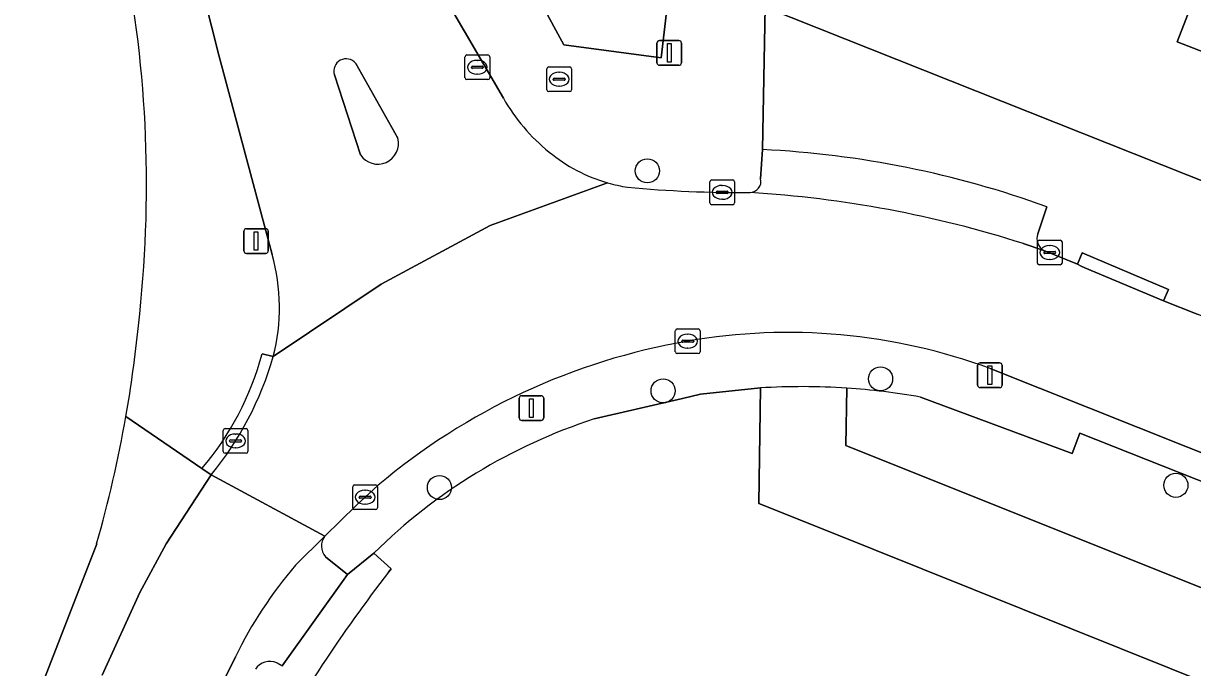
# Model space of a CAD drawing. Extents: x 161692 to 162379, y 380760 to 381678.
# Drawn here: x 161919.89 to 161967.25, y 380962.24 to 380988.33 of the extents above; entities that cross this region are included whole.
import ezdxf

# ---------------------------------------------------------------- set-up
doc = ezdxf.new("R2010")
doc.units = 0
for name, color, linetype in [('IMGEO_Boom', 7, 'Continuous'), ('IMGEO_Erf', 7, 'Continuous'), ('IMGEO_Groenvoorziening', 7, 'Continuous'), ('IMGEO_Kolk', 7, 'Continuous'), ('IMGEO_Lichtmast', 7, 'Continuous'), ('IMGEO_Pand', 7, 'Continuous'), ('IMGEO_Parkeervlak_open', 7, 'Continuous'), ('IMGEO_Rijbaan_lokaal_open', 7, 'Continuous'), ('IMGEO_Rioolput', 7, 'Continuous'), ('IMGEO_Verkeerseiland_open', 7, 'Continuous'), ('IMGEO_Voetpad_open', 7, 'Continuous')]:
    doc.layers.add(name, color=color, linetype=linetype)

msp = doc.modelspace()

# ---------------------------------------------------------------- linework, layer by layer
at = {"layer": 'IMGEO_Boom'}
for centre in [(161945.165, 380982.361), (161954.61, 380973.938), (161945.803, 380973.452), (161936.745, 380969.537), (161966.569, 380969.627)]:
    msp.add_circle(centre, 0.489, dxfattribs=at)
at = {"layer": 'IMGEO_Erf'}
for points in [[(161949.937, 380988.995), (161968.113, 380981.766), (161976.83, 381003.063), (161976.92, 381003.401), (161977.088, 381004.457), (161977.742, 381010.041), (161978.48, 381016.337), (161979.174, 381022.258)], [(161919.894, 380959.612), (161922.862, 380967.263)]]:
    msp.add_lwpolyline(points, dxfattribs=at)
msp.add_lwpolyline([(161969.291, 380996.198), (161969.593, 380998.728), (161974.334, 380998.163), (161973.383, 380995.711), (161969.761, 380986.373), (161966.628, 380987.588), (161968.991, 380993.681)], close=True, dxfattribs=at)
for centre, radius, start, end in [((161875.61, 380981.785), 49.271, 353.3566, 11.2506), ((161875.393, 380980.946), 49.397, 350.0516, 354.3527), ((161875.059, 380980.975), 49.73, 343.9944, 350.0846)]:
    msp.add_arc(centre, radius, start, end, dxfattribs=at)
at = {"layer": 'IMGEO_Groenvoorziening'}
msp.add_lwpolyline([(161936.683, 380996.851), (161941.788, 380987.461), (161945.725, 380986.932), (161946.09, 380990.07), (161947.761, 381004.439), (161945.724, 381004.682), (161944.504, 381002.998), (161943.607, 381002.228)], close=True, dxfattribs=at)
for points in [[(162017.678, 380935.669), (162012.798, 380951.974), (162004.658, 380955.204), (162004.315, 380955.34), (162000, 380956.958), (161995.135, 380958.886), (161996.826, 380953.786), (161998.268, 380949.439), (161976.13, 380958.282), (161972.334, 380959.806), (161952.35, 380967.817), (161949.675, 380968.888), (161949.741, 380973.571), (161947.324, 380973.318), (161946.586, 380973.146), (161943.009, 380972.315)], [(161949.741, 380973.571), (161949.675, 380968.888), (161952.35, 380967.817), (161972.334, 380959.806), (161976.13, 380958.282), (161998.268, 380949.439), (161996.826, 380953.786), (161953.209, 380971.244), (161953.242, 380973.561)], [(161953.242, 380973.561), (161953.209, 380971.244), (161996.826, 380953.786), (161995.135, 380958.886), (161962.683, 380971.744), (161962.366, 380970.919), (161956.227, 380973.198)], [(161934.09, 380966.882), (161934.788, 380966.248), (161934.734, 380966.179), (161934.681, 380966.109)]]:
    msp.add_lwpolyline(points, dxfattribs=at)
for centre, radius, start, end in [((161951.412, 380945.737), 27.884, 86.237, 93.4356), ((161951.388, 380945.864), 27.759, 79.9616, 86.1713), ((161950.077, 380950.674), 22.766, 108.0877, 134.6076), ((161986.989, 380925.932), 65.957, 142.47282, 150.49493)]:
    msp.add_arc(centre, radius, start, end, dxfattribs=at)
at = {"layer": 'IMGEO_Kolk'}
for p, q in [((161937.779, 380986.129), (161937.779, 380986.981)), ((161937.854, 380987.055), (161938.706, 380987.055)), ((161938.081, 380986.598), (161938.479, 380986.598)), ((161938.267, 380986.835), (161938.292, 380986.835)), ((161938.78, 380986.981), (161938.78, 380986.129)), ((161938.038, 380986.549), (161938.038, 380986.561)), ((161938.476, 380986.512), (161938.078, 380986.512)), ((161938.29, 380986.275), (161938.265, 380986.275)), ((161938.522, 380986.561), (161938.522, 380986.549)), ((161938.706, 380986.055), (161937.854, 380986.055)), ((161947.695, 380981.064), (161947.695, 380981.916)), ((161947.77, 380981.99), (161948.622, 380981.99)), ((161948.696, 380981.916), (161948.696, 380981.064)), ((161947.954, 380981.484), (161947.954, 380981.496)), ((161948.392, 380981.447), (161947.994, 380981.447)), ((161947.997, 380981.533), (161948.395, 380981.533)), ((161948.183, 380981.77), (161948.208, 380981.77)), ((161948.438, 380981.496), (161948.438, 380981.484)), ((161948.622, 380980.99), (161947.77, 380980.99)), ((161948.206, 380981.21), (161948.181, 380981.21)), ((161961.037, 380979.554), (161961.889, 380979.554)), ((161960.962, 380978.628), (161960.962, 380979.48)), ((161961.221, 380979.048), (161961.221, 380979.06)), ((161961.659, 380979.011), (161961.261, 380979.011)), ((161961.264, 380979.097), (161961.662, 380979.097)), ((161961.45, 380979.334), (161961.475, 380979.334)), ((161961.705, 380979.06), (161961.705, 380979.048)), ((161961.963, 380979.48), (161961.963, 380978.628)), ((161961.889, 380978.554), (161961.037, 380978.554)), ((161961.473, 380978.774), (161961.448, 380978.774)), ((161946.298, 380975.035), (161946.298, 380975.887)), ((161946.373, 380975.961), (161947.225, 380975.961)), ((161946.786, 380975.741), (161946.811, 380975.741)), ((161947.299, 380975.887), (161947.299, 380975.035)), ((161946.557, 380975.455), (161946.557, 380975.467)), ((161946.995, 380975.418), (161946.597, 380975.418)), ((161946.6, 380975.504), (161946.998, 380975.504)), ((161947.041, 380975.467), (161947.041, 380975.455)), ((161947.225, 380974.961), (161946.373, 380974.961)), ((161946.809, 380975.181), (161946.784, 380975.181)), ((161928.063, 380971.923), (161928.915, 380971.923)), ((161927.988, 380970.997), (161927.988, 380971.849)), ((161928.29, 380971.466), (161928.688, 380971.466)), ((161928.476, 380971.703), (161928.501, 380971.703)), ((161928.989, 380971.849), (161928.989, 380970.997)), ((161928.247, 380971.417), (161928.247, 380971.429)), ((161928.685, 380971.38), (161928.287, 380971.38)), ((161928.499, 380971.143), (161928.474, 380971.143)), ((161928.731, 380971.429), (161928.731, 380971.417)), ((161928.915, 380970.923), (161928.063, 380970.923)), ((161933.233, 380968.719), (161933.233, 380969.571)), ((161933.308, 380969.645), (161934.16, 380969.645)), ((161934.234, 380969.571), (161934.234, 380968.719)), ((161933.492, 380969.139), (161933.492, 380969.151)), ((161933.93, 380969.102), (161933.532, 380969.102)), ((161933.535, 380969.188), (161933.933, 380969.188)), ((161933.721, 380969.425), (161933.746, 380969.425)), ((161933.976, 380969.151), (161933.976, 380969.139)), ((161934.16, 380968.645), (161933.308, 380968.645)), ((161933.744, 380968.865), (161933.719, 380968.865))]:
    msp.add_line(p, q, dxfattribs=at)
for points in [[(161937.779, 380986.129), (161937.779, 380986.981)], [(161937.854, 380987.055), (161938.706, 380987.055)], [(161938.78, 380986.981), (161938.78, 380986.129)], [(161938.706, 380986.055), (161937.854, 380986.055)], [(161947.695, 380981.064), (161947.695, 380981.916)], [(161947.77, 380981.99), (161948.622, 380981.99)], [(161948.696, 380981.916), (161948.696, 380981.064)], [(161948.622, 380980.99), (161947.77, 380980.99)], [(161961.037, 380979.554), (161961.889, 380979.554)], [(161960.962, 380978.628), (161960.962, 380979.48)], [(161961.963, 380979.48), (161961.963, 380978.628)], [(161961.889, 380978.554), (161961.037, 380978.554)], [(161946.298, 380975.035), (161946.298, 380975.887)], [(161946.373, 380975.961), (161947.225, 380975.961)], [(161947.299, 380975.887), (161947.299, 380975.035)], [(161947.225, 380974.961), (161946.373, 380974.961)], [(161928.063, 380971.923), (161928.915, 380971.923)], [(161927.988, 380970.997), (161927.988, 380971.849)], [(161928.989, 380971.849), (161928.989, 380970.997)], [(161928.915, 380970.923), (161928.063, 380970.923)], [(161933.233, 380968.719), (161933.233, 380969.571)], [(161933.308, 380969.645), (161934.16, 380969.645)], [(161934.234, 380969.571), (161934.234, 380968.719)], [(161934.16, 380968.645), (161933.308, 380968.645)]]:
    msp.add_lwpolyline(points, dxfattribs=at)
for centre, radius, start, end in [((161937.856, 380986.979), 0.0765, 91.552, 178.448), ((161937.856, 380986.979), 0.0765, 91.552, 178.448), ((161938.078, 380986.558), 0.0403, 85.8775, 175.7526), ((161938.483, 380986.56), 0.0386, 1.7309, 96.639), ((161938.704, 380986.979), 0.0765, 1.552, 88.448), ((161938.704, 380986.979), 0.0765, 1.552, 88.448), ((161937.856, 380986.131), 0.0765, 181.552, 268.448), ((161937.856, 380986.131), 0.0765, 181.552, 268.448), ((161938.075, 380986.548), 0.0366, 178.938, 274.7102), ((161938.479, 380986.555), 0.043, 264.8664, 352.4533), ((161938.704, 380986.131), 0.0765, 271.552, 358.448), ((161938.704, 380986.131), 0.0765, 271.552, 358.448), ((161947.772, 380981.914), 0.0765, 91.552, 178.448), ((161947.772, 380981.914), 0.0765, 91.552, 178.448), ((161948.62, 380981.914), 0.0765, 1.552, 88.448), ((161948.62, 380981.914), 0.0765, 1.552, 88.448), ((161947.994, 380981.493), 0.0403, 85.8775, 175.7526), ((161947.991, 380981.483), 0.0366, 178.938, 274.7102), ((161948.395, 380981.49), 0.043, 264.8664, 352.4533), ((161948.399, 380981.495), 0.0386, 1.7309, 96.639), ((161947.772, 380981.066), 0.0765, 181.552, 268.448), ((161947.772, 380981.066), 0.0765, 181.552, 268.448), ((161948.62, 380981.066), 0.0765, 271.552, 358.448), ((161948.62, 380981.066), 0.0765, 271.552, 358.448), ((161961.039, 380979.478), 0.0765, 91.552, 178.448), ((161961.039, 380979.478), 0.0765, 91.552, 178.448), ((161961.887, 380979.478), 0.0765, 1.552, 88.448), ((161961.887, 380979.478), 0.0765, 1.552, 88.448), ((161961.261, 380979.057), 0.0403, 85.8775, 175.7526), ((161961.258, 380979.047), 0.0366, 178.938, 274.7102), ((161961.662, 380979.054), 0.043, 264.8664, 352.4533), ((161961.666, 380979.059), 0.0386, 1.7309, 96.639), ((161961.039, 380978.63), 0.0765, 181.552, 268.448), ((161961.039, 380978.63), 0.0765, 181.552, 268.448), ((161961.887, 380978.63), 0.0765, 271.552, 358.448), ((161961.887, 380978.63), 0.0765, 271.552, 358.448), ((161946.375, 380975.885), 0.0765, 91.552, 178.448), ((161946.375, 380975.885), 0.0765, 91.552, 178.448), ((161947.223, 380975.885), 0.0765, 1.552, 88.448), ((161947.223, 380975.885), 0.0765, 1.552, 88.448), ((161946.597, 380975.464), 0.0403, 85.8775, 175.7526), ((161946.594, 380975.454), 0.0366, 178.938, 274.7102), ((161946.998, 380975.461), 0.043, 264.8664, 352.4533), ((161947.002, 380975.466), 0.0386, 1.7309, 96.639), ((161946.375, 380975.037), 0.0765, 181.552, 268.448), ((161946.375, 380975.037), 0.0765, 181.552, 268.448), ((161947.223, 380975.037), 0.0765, 271.552, 358.448), ((161947.223, 380975.037), 0.0765, 271.552, 358.448), ((161928.065, 380971.847), 0.0765, 91.552, 178.448), ((161928.065, 380971.847), 0.0765, 91.552, 178.448), ((161928.913, 380971.847), 0.0765, 1.552, 88.448), ((161928.913, 380971.847), 0.0765, 1.552, 88.448), ((161928.287, 380971.426), 0.0403, 85.8775, 175.7526), ((161928.692, 380971.428), 0.0386, 1.7309, 96.639), ((161928.065, 380970.999), 0.0765, 181.552, 268.448), ((161928.065, 380970.999), 0.0765, 181.552, 268.448), ((161928.284, 380971.416), 0.0366, 178.938, 274.7102), ((161928.688, 380971.423), 0.043, 264.8664, 352.4533), ((161928.913, 380970.999), 0.0765, 271.552, 358.448), ((161928.913, 380970.999), 0.0765, 271.552, 358.448), ((161933.31, 380969.569), 0.0765, 91.552, 178.448), ((161933.31, 380969.569), 0.0765, 91.552, 178.448), ((161934.158, 380969.569), 0.0765, 1.552, 88.448), ((161934.158, 380969.569), 0.0765, 1.552, 88.448), ((161933.532, 380969.148), 0.0403, 85.8775, 175.7526), ((161933.529, 380969.138), 0.0366, 178.938, 274.7102), ((161933.933, 380969.145), 0.043, 264.8664, 352.4533), ((161933.937, 380969.15), 0.0386, 1.7309, 96.639), ((161933.31, 380968.721), 0.0765, 181.552, 268.448), ((161933.31, 380968.721), 0.0765, 181.552, 268.448), ((161934.158, 380968.721), 0.0765, 271.552, 358.448), ((161934.158, 380968.721), 0.0765, 271.552, 358.448)]:
    msp.add_arc(centre, radius, start, end, dxfattribs=at)
for centre, major_axis, ratio, start_param, end_param in [((161938.266, 380986.555), (-0.387, 0.002), 0.722429, 4.712389, 7.853982), ((161938.291, 380986.555), (-0.39, 0.002), 0.717154, 1.570796, 4.712389), ((161948.182, 380981.49), (-0.387, 0.002), 0.722429, 4.712389, 7.853982), ((161948.207, 380981.49), (-0.39, 0.002), 0.717154, 1.570796, 4.712389), ((161961.449, 380979.054), (-0.387, 0.002), 0.722429, 4.712389, 7.853982), ((161961.474, 380979.054), (-0.39, 0.002), 0.717154, 1.570796, 4.712389), ((161946.785, 380975.461), (-0.387, 0.002), 0.722429, 4.712389, 7.853982), ((161946.81, 380975.461), (-0.39, 0.002), 0.717154, 1.570796, 4.712389), ((161928.475, 380971.423), (-0.387, 0.002), 0.722429, 4.712389, 7.853982), ((161928.5, 380971.423), (-0.39, 0.002), 0.717154, 1.570796, 4.712389), ((161933.72, 380969.145), (-0.387, 0.002), 0.722429, 4.712389, 7.853982), ((161933.745, 380969.145), (-0.39, 0.002), 0.717154, 1.570796, 4.712389)]:
    msp.add_ellipse(centre, major_axis=major_axis, ratio=ratio, start_param=start_param, end_param=end_param, dxfattribs=at)
at = {"layer": 'IMGEO_Lichtmast'}
for p, q in [((161945.555, 380986.736), (161945.555, 380987.536)), ((161945.555, 380987.536), (161945.555, 380986.736)), ((161945.655, 380987.636), (161946.445, 380987.636)), ((161946.445, 380987.636), (161945.655, 380987.636)), ((161946.545, 380987.536), (161946.545, 380986.736)), ((161946.545, 380986.736), (161946.545, 380987.536)), ((161946.445, 380986.636), (161945.655, 380986.636)), ((161945.655, 380986.636), (161946.445, 380986.636)), ((161928.924, 380980.019), (161929.714, 380980.019)), ((161929.714, 380980.019), (161928.924, 380980.019)), ((161928.824, 380979.119), (161928.824, 380979.919)), ((161928.824, 380979.919), (161928.824, 380979.119)), ((161929.814, 380979.919), (161929.814, 380979.119)), ((161929.814, 380979.119), (161929.814, 380979.919)), ((161929.714, 380979.019), (161928.924, 380979.019)), ((161928.924, 380979.019), (161929.714, 380979.019)), ((161958.541, 380973.686), (161958.541, 380974.486)), ((161958.541, 380974.486), (161958.541, 380973.686)), ((161958.641, 380974.586), (161959.431, 380974.586)), ((161959.431, 380974.586), (161958.641, 380974.586)), ((161959.531, 380974.486), (161959.531, 380973.686)), ((161959.531, 380973.686), (161959.531, 380974.486)), ((161959.431, 380973.586), (161958.641, 380973.586)), ((161958.641, 380973.586), (161959.431, 380973.586)), ((161939.976, 380972.354), (161939.976, 380973.154)), ((161939.976, 380973.154), (161939.976, 380972.354)), ((161940.076, 380973.254), (161940.866, 380973.254)), ((161940.866, 380973.254), (161940.076, 380973.254)), ((161940.966, 380973.154), (161940.966, 380972.354)), ((161940.966, 380972.354), (161940.966, 380973.154)), ((161940.866, 380972.254), (161940.076, 380972.254)), ((161940.076, 380972.254), (161940.866, 380972.254))]:
    msp.add_line(p, q, dxfattribs=at)
for points in [[(161945.975, 380987.511), (161946.125, 380987.511), (161946.125, 380986.761), (161945.975, 380986.761), (161945.975, 380987.511)], [(161929.244, 380979.894), (161929.394, 380979.894), (161929.394, 380979.144), (161929.244, 380979.144), (161929.244, 380979.894)], [(161958.961, 380974.461), (161959.111, 380974.461), (161959.111, 380973.711), (161958.961, 380973.711), (161958.961, 380974.461)], [(161940.396, 380973.129), (161940.546, 380973.129), (161940.546, 380972.379), (161940.396, 380972.379), (161940.396, 380973.129)]]:
    msp.add_lwpolyline(points, dxfattribs=at)
for centre, start, end in [((161945.655, 380987.536), 90, 180), ((161945.655, 380987.536), 90, 180), ((161946.445, 380987.536), 0, 90), ((161946.445, 380987.536), 360, 90), ((161945.655, 380986.736), 180, 270), ((161945.655, 380986.736), 180, 270), ((161946.445, 380986.736), 270, 0), ((161946.445, 380986.736), 270, 0), ((161928.924, 380979.919), 90, 180), ((161928.924, 380979.919), 90, 180), ((161929.714, 380979.919), 0, 90), ((161929.714, 380979.919), 360, 90), ((161928.924, 380979.119), 180, 270), ((161928.924, 380979.119), 180, 270), ((161929.714, 380979.119), 270, 0), ((161929.714, 380979.119), 270, 0), ((161958.641, 380974.486), 90, 180), ((161958.641, 380974.486), 90, 180), ((161959.431, 380974.486), 0, 90), ((161959.431, 380974.486), 360, 90), ((161958.641, 380973.686), 180, 270), ((161958.641, 380973.686), 180, 270), ((161959.431, 380973.686), 270, 0), ((161959.431, 380973.686), 270, 0), ((161940.076, 380973.154), 90, 180), ((161940.076, 380973.154), 90, 180), ((161940.866, 380973.154), 0, 90), ((161940.866, 380973.154), 360, 90), ((161940.076, 380972.354), 180, 270), ((161940.076, 380972.354), 180, 270), ((161940.866, 380972.354), 270, 0), ((161940.866, 380972.354), 270, 0)]:
    msp.add_arc(centre, 0.1, start, end, dxfattribs=at)
at = {"layer": 'IMGEO_Pand'}
msp.add_lwpolyline([(161973.383, 380995.711), (161969.291, 380996.198), (161968.991, 380993.681), (161966.628, 380987.588), (161969.761, 380986.373)], close=True, dxfattribs=at)
at = {"layer": 'IMGEO_Parkeervlak_open'}
for points in [[(161949.826, 380983.222), (161949.753, 380982.04)], [(161960.979, 380979.808), (161961.345, 380980.901)], [(161960.392, 380979.413), (161961.226, 380979.141)], [(161932.107, 380967.57), (161930.917, 380966.393)], [(161930.152, 380962.436), (161930.368, 380962.322), (161933.025, 380966.011), (161932.134, 380966.733)], [(161928.479, 380962.675), (161926.561, 380958.791), (161923.57, 380952.384)]]:
    msp.add_lwpolyline(points, dxfattribs=at)
for centre, radius, start, end in [((161947.938, 380944.105), 39.162, 69.9795, 87.2362), ((161949.311, 380981.934), 0.454, 272.0846, 13.5236), ((161946.593, 380936.194), 45.369, 72.2923, 86.5434), ((161961.475, 380979.612), 0.533, 158.4479, 242.1928), ((161932.619, 380967.168), 0.651, 141.8077, 221.8875), ((161944.161, 380955.05), 17.437, 139.4215, 154.0704), ((161929.875, 380961.79), 0.703, 66.7663, 146.3148)]:
    msp.add_arc(centre, radius, start, end, dxfattribs=at)
at = {"layer": 'IMGEO_Rijbaan_lokaal_open'}
for points in [[(161925.005, 380996.206), (161926.905, 380990.638), (161927.806, 380987.042), (161929.973, 380978.974)], [(161939.336, 380985.302), (161934.471, 380993.653)], [(161933.353, 380986.708), (161935.054, 380983.689)], [(161933.545, 380983.014), (161932.493, 380986.249)], [(161943.553, 380981.877), (161938.805, 380980.142), (161934.38, 380977.774), (161930.016, 380974.84)], [(161930.016, 380974.84), (161934.38, 380977.774), (161938.805, 380980.142), (161943.553, 380981.877)], [(161959.048, 380974.354), (161995.08, 380959.99), (161997.359, 380959.087), (161999.285, 380964.117), (161999.137, 380964.172), (161968.329, 380976.212), (161967.438, 380976.557), (161966.073, 380977.095), (161962.887, 380978.43), (161962.734, 380978.506), (161962.58, 380978.579), (161961.226, 380979.141), (161960.392, 380979.413)], [(161930.917, 380966.393), (161932.107, 380967.57), (161927.496, 380970.047), (161925.681, 380967.252), (161924.606, 380965.289), (161923.089, 380961.942)], [(161927.496, 380970.047), (161932.107, 380967.57), (161933.371, 380968.813), (161934.257, 380969.626)], [(161923.57, 380952.384), (161926.561, 380958.791), (161928.479, 380962.675)]]:
    msp.add_lwpolyline(points, dxfattribs=at)
for centre, radius, start, end in [((161932.963, 380986.404), 0.495, 37.8766, 198.3029), ((161946.026, 380989.102), 7.695, 209.5986, 231.0083), ((161934.247, 380983.469), 0.837, 212.9768, 15.2227), ((161945.397, 380988.258), 6.642, 230.6485, 253.8843), ((161945.426, 380988.382), 6.769, 253.9323, 260.9952), ((161949.117, 381033.704), 52.225, 264.782, 270.2319), ((161946.593, 380936.194), 45.369, 72.2923, 86.5434), ((161922.229, 380976.826), 8.037, 345.6911, 15.5008), ((161950.876, 380952.275), 23.542, 69.6881, 99.9619), ((161951.263, 380949.474), 26.369, 99.7386, 130.1616), ((161917.151, 380978.545), 13.387, 320.5978, 343.9344), ((161944.161, 380955.05), 17.437, 139.4215, 154.0704)]:
    msp.add_arc(centre, radius, start, end, dxfattribs=at)
at = {"layer": 'IMGEO_Rioolput'}
for p, q in [((161941.094, 380985.645), (161941.094, 380986.497)), ((161941.169, 380986.571), (161942.021, 380986.571)), ((161941.396, 380986.114), (161941.794, 380986.114)), ((161941.582, 380986.351), (161941.607, 380986.351)), ((161942.095, 380986.497), (161942.095, 380985.645)), ((161941.353, 380986.065), (161941.353, 380986.077)), ((161941.791, 380986.028), (161941.393, 380986.028)), ((161941.605, 380985.791), (161941.58, 380985.791)), ((161941.837, 380986.077), (161941.837, 380986.065)), ((161942.021, 380985.571), (161941.169, 380985.571))]:
    msp.add_line(p, q, dxfattribs=at)
for points in [[(161941.094, 380985.645), (161941.094, 380986.497)], [(161941.169, 380986.571), (161942.021, 380986.571)], [(161942.095, 380986.497), (161942.095, 380985.645)], [(161942.021, 380985.571), (161941.169, 380985.571)]]:
    msp.add_lwpolyline(points, dxfattribs=at)
for centre, radius, start, end in [((161941.171, 380986.495), 0.0765, 91.552, 178.448), ((161941.171, 380986.495), 0.0765, 91.552, 178.448), ((161941.393, 380986.074), 0.0403, 85.8775, 175.7526), ((161941.798, 380986.076), 0.0386, 1.7309, 96.639), ((161942.019, 380986.495), 0.0765, 1.552, 88.448), ((161942.019, 380986.495), 0.0765, 1.552, 88.448), ((161941.171, 380985.647), 0.0765, 181.552, 268.448), ((161941.171, 380985.647), 0.0765, 181.552, 268.448), ((161941.39, 380986.064), 0.0366, 178.938, 274.7102), ((161941.794, 380986.071), 0.043, 264.8664, 352.4533), ((161942.019, 380985.647), 0.0765, 271.552, 358.448), ((161942.019, 380985.647), 0.0765, 271.552, 358.448)]:
    msp.add_arc(centre, radius, start, end, dxfattribs=at)
for centre, major_axis, ratio, start_param, end_param in [((161941.581, 380986.071), (-0.387, 0.002), 0.722429, 4.712389, 7.853982), ((161941.606, 380986.071), (-0.39, 0.002), 0.717154, 1.570796, 4.712389)]:
    msp.add_ellipse(centre, major_axis=major_axis, ratio=ratio, start_param=start_param, end_param=end_param, dxfattribs=at)
at = {"layer": 'IMGEO_Verkeerseiland_open'}
for points in [[(161935.054, 380983.689), (161933.353, 380986.708)], [(161932.493, 380986.249), (161933.545, 380983.014)]]:
    msp.add_lwpolyline(points, dxfattribs=at)
for centre, radius, start, end in [((161932.963, 380986.404), 0.495, 37.8766, 198.3029), ((161934.247, 380983.469), 0.837, 212.9768, 15.2227)]:
    msp.add_arc(centre, radius, start, end, dxfattribs=at)
at = {"layer": 'IMGEO_Voetpad_open'}
for points in [[(161926.382, 381008.228), (161929.063, 381003.993), (161929.506, 381004.223), (161931.726, 381000), (161933.756, 380996.137), (161933.313, 380995.907), (161934.07, 380994.382), (161934.471, 380993.653), (161939.336, 380985.302)], [(161949.753, 380982.04), (161949.826, 380983.222), (161949.937, 380988.995), (161946.09, 380990.07), (161945.725, 380986.932), (161941.788, 380987.461), (161936.683, 380996.851), (161936.815, 381000.124), (161934.308, 381004.695), (161936.622, 381006.207)], [(161929.973, 380978.974), (161927.806, 380987.042), (161926.905, 380990.638), (161925.005, 380996.206)], [(161997.749, 380969.98), (161969.36, 380981.27), (161968.113, 380981.766), (161949.937, 380988.995), (161949.826, 380983.222)], [(161961.345, 380980.901), (161960.979, 380979.808)], [(161961.226, 380979.141), (161962.58, 380978.579), (161962.776, 380979.038), (161966.269, 380977.556), (161966.073, 380977.095), (161967.438, 380976.557)], [(161930.016, 380974.84), (161929.565, 380974.957)], [(161929.565, 380974.957), (161930.016, 380974.84)], [(162022.315, 380949.277), (162010.753, 380953.818), (162000, 380958.041), (161997.359, 380959.087), (161995.08, 380959.99), (161959.048, 380974.354)], [(161943.009, 380972.315), (161946.586, 380973.146), (161947.324, 380973.318), (161949.741, 380973.571)], [(161956.227, 380973.198), (161962.366, 380970.919), (161962.683, 380971.744), (161995.135, 380958.886), (162000, 380956.958), (162004.315, 380955.34), (162004.658, 380955.204), (162012.798, 380951.974), (162012.879, 380952.169), (162016.187, 380950.879), (162019.13, 380949.919), (162027.215, 380946.916), (162039.555, 380942.781), (162040.395, 380942.542), (162061.896, 380936.412), (162065.948, 380935.257), (162067.071, 380934.956), (162068.195, 380934.657)], [(161923.089, 380961.942), (161924.606, 380965.289), (161925.681, 380967.252), (161927.496, 380970.047), (161927.127, 380970.309), (161924.047, 380972.412)], [(161924.047, 380972.412), (161927.127, 380970.309)], [(161927.127, 380970.309), (161927.496, 380970.047)], [(161934.257, 380969.626), (161933.371, 380968.813), (161932.107, 380967.57)], [(161922.862, 380967.263), (161919.894, 380959.612)], [(161934.681, 380966.109), (161934.734, 380966.179), (161934.788, 380966.248), (161934.09, 380966.882), (161933.025, 380966.011), (161930.368, 380962.322), (161930.152, 380962.436)], [(161932.134, 380966.733), (161933.025, 380966.011), (161934.09, 380966.882)]]:
    msp.add_lwpolyline(points, dxfattribs=at)
msp.add_lwpolyline([(161962.58, 380978.579), (161962.734, 380978.506), (161962.887, 380978.43), (161966.073, 380977.095), (161966.269, 380977.556), (161962.776, 380979.038)], close=True, dxfattribs=at)
for centre, radius, start, end in [((161875.61, 380981.785), 49.271, 353.3566, 11.2506), ((161946.026, 380989.102), 7.695, 209.5986, 231.0083), ((161945.397, 380988.258), 6.642, 230.6485, 253.8843), ((161947.938, 380944.105), 39.162, 69.9795, 87.2362), ((161945.426, 380988.382), 6.769, 253.9323, 260.9952), ((161949.311, 380981.934), 0.454, 272.0846, 13.5236), ((161949.117, 381033.704), 52.225, 264.782, 270.2319), ((161961.475, 380979.612), 0.533, 158.4479, 242.1928), ((161922.229, 380976.826), 8.037, 345.6911, 15.5008), ((161875.393, 380980.946), 49.397, 350.0516, 354.3527), ((161950.876, 380952.275), 23.542, 69.6881, 99.9619), ((161951.263, 380949.474), 26.369, 99.7386, 130.1616), ((161917.92, 380978.101), 12.062, 319.7552, 344.8883), ((161917.92, 380978.101), 12.062, 319.7552, 344.8883), ((161917.151, 380978.545), 13.387, 320.5978, 343.9344), ((161951.412, 380945.737), 27.884, 86.237, 93.4356), ((161951.388, 380945.864), 27.759, 79.9616, 86.1713), ((161875.059, 380980.975), 49.73, 343.9944, 350.0846), ((161950.077, 380950.674), 22.766, 108.0877, 134.6076), ((161932.619, 380967.168), 0.651, 141.8077, 221.8875), ((161986.989, 380925.932), 65.957, 142.47282, 150.49493), ((161929.875, 380961.79), 0.703, 66.7663, 146.3148)]:
    msp.add_arc(centre, radius, start, end, dxfattribs=at)

doc.saveas('drawing.dxf')
